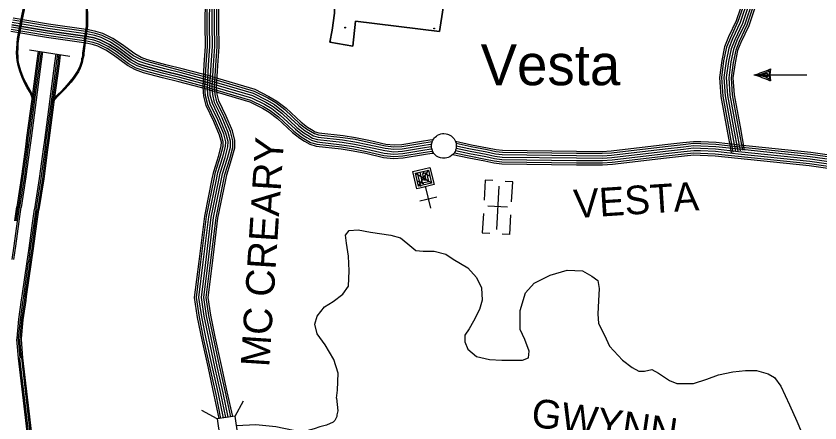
# Model space of a CAD drawing. Extents: x 1788175 to 1969470, y 584502 to 738744.
# Drawn here: x 1840962 to 1851363, y 626936 to 632198 of the extents above; entities that cross this region are included whole.
import ezdxf

# ---------------------------------------------------------------- set-up
doc = ezdxf.new("R2010")
doc.units = 0
for name, color, linetype in [('DESIGN - EROSION CONTROL - Devices', 7, 'Continuous'), ('DESIGN - ROW - Right-of-Way and Easement Labels', 7, 'Continuous'), ('DESIGN - SCRATCH - User 1', 7, 'Continuous'), ('DESIGN - TRANSPORTATION - Text', 7, 'Continuous'), ('DESIGN - UTILITIES - Cable (Underground) with Text', 7, 'Continuous'), ('SURVEY - CENTERLINE - Preliminary Text', 7, 'Continuous'), ('SURVEY - CONTOURS - Index with Text', 7, 'Continuous'), ('SURVEY - DRAINAGE - Bridges', 7, 'Continuous'), ('SURVEY - DRAINAGE - Storm Sewer', 7, 'Continuous'), ('SURVEY - NON-TRANSPORTATION - Features', 7, 'Continuous'), ('SURVEY - TRANSPORTATION - Roads', 7, 'Continuous'), ('SURVEY - VEGETATION - Features with Text', 7, 'Continuous')]:
    doc.layers.add(name, color=color, linetype=linetype)

msp = doc.modelspace()

# ---------------------------------------------------------------- linework, layer by layer
at = {"layer": 'DESIGN - EROSION CONTROL - Devices'}
for centre in [(1845219, 632049), (1846372, 632037)]:
    msp.add_circle(centre, 5.28, dxfattribs=at)
msp.add_arc((1845028, 631858), 5.28, 10.5128, 149.77, dxfattribs=at)
at = {"layer": 'DESIGN - ROW - Right-of-Way and Easement Labels'}
for p, q in [((1850600, 631449), (1850650, 631465)), ((1850650, 631465), (1850691, 631482)), ((1850691, 631482), (1850709, 631493)), ((1850709, 631493), (1850705, 631441)), ((1850507, 631437), (1851192, 631437)), ((1850543, 631437), (1850600, 631449)), ((1850555, 631438), (1850679, 631459)), ((1850593, 631424), (1850555, 631438)), ((1850662, 631409), (1850593, 631424)), ((1850649, 631425), (1850624, 631431)), ((1850680, 631415), (1850649, 631425)), ((1850714, 631378), (1850662, 631409)), ((1850679, 631459), (1850688, 631444)), ((1850695, 631418), (1850680, 631415)), ((1850688, 631444), (1850695, 631418)), ((1850705, 631441), (1850714, 631378))]:
    msp.add_line(p, q, dxfattribs=at)
for centre, radius, start, end in [((1850085, 632930), 1552, 285.7876, 294.2154), ((1851248, 631437), 532, 171.5708, 188.4292), ((1850142, 630099), 1386, 65.2793, 74.7178)]:
    msp.add_arc(centre, radius, start, end, dxfattribs=at)
at = {"layer": 'DESIGN - SCRATCH - User 1'}
msp.add_lwpolyline([(1849636, 632574), (1846575, 632865), (1846441, 631999), (1845355, 632132), (1845319, 631810), (1845021, 631861), (1845052, 632018), (1845080, 632238), (1845070, 632694), (1845850, 632599), (1845968, 633334), (1845096, 633462), (1845251, 634772), (1843964, 634968), (1844031, 635908)], dxfattribs=at)
at = {"layer": 'DESIGN - TRANSPORTATION - Text'}
for points in [[(1845106, 627254), (1845121, 627361), (1845131, 627578), (1845074, 627758), (1844961, 627947), (1844857, 628089), (1844828, 628212), (1844857, 628316), (1844951, 628439), (1845065, 628505), (1845188, 628600), (1845263, 628704), (1845273, 628903), (1845263, 629092), (1845235, 629262), (1845225, 629366), (1845273, 629423), (1845386, 629432), (1845547, 629404), (1845812, 629366), (1845935, 629328), (1846029, 629253), (1846133, 629167), (1846228, 629158), (1846370, 629158), (1846521, 629120), (1846616, 629054), (1846805, 628940), (1846918, 628817), (1846985, 628685), (1846994, 628524), (1846956, 628401), (1846881, 628250), (1846824, 628155), (1846767, 628070), (1846767, 627985), (1846805, 627891), (1846918, 627796), (1847089, 627758), (1847249, 627749), (1847382, 627749), (1847514, 627749), (1847590, 627777), (1847599, 627862), (1847543, 628014), (1847486, 628146), (1847486, 628392), (1847552, 628619), (1847666, 628742), (1847874, 628846), (1848091, 628912), (1848290, 628903), (1848413, 628836), (1848489, 628780), (1848507, 628676), (1848498, 628515), (1848489, 628345), (1848498, 628222), (1848574, 628070), (1848640, 627928), (1848810, 627749), (1848933, 627654), (1849018, 627607), (1849094, 627607), (1849188, 627626), (1849274, 627578), (1849415, 627484)], [(1849415, 627484), (1849510, 627446), (1849728, 627446), (1849898, 627503), (1850049, 627560), (1850238, 627597), (1850399, 627616), (1850541, 627616), (1850692, 627569), (1850777, 627522), (1850859, 627411)], [(1850859, 627411), (1850968, 627168), (1851064, 626958), (1851124, 626816), (1851161, 626727), (1851198, 626676), (1851240, 626648), (1851300, 626629), (1851366, 626642)], [(1845106, 627254), (1845124, 627091), (1845112, 627042), (1845112, 627018), (1845088, 626969), (1845063, 626945), (1844978, 626908), (1844892, 626884), (1844819, 626859), (1844722, 626835), (1844550, 626839), (1844321, 626884), (1844064, 626911), (1843815, 626897)]]:
    msp.add_lwpolyline(points, dxfattribs=at)
at = {"layer": 'DESIGN - UTILITIES - Cable (Underground) with Text'}
for p, q in [((1847033, 630077), (1847018, 629817)), ((1847132, 630072), (1847033, 630077)), ((1847388, 630053), (1847288, 630059)), ((1847373, 629797), (1847388, 630053)), ((1846184, 629808), (1846406, 629861)), ((1847319, 629725), (1847066, 629740)), ((1847008, 629646), (1846994, 629395)), ((1847349, 629371), (1847364, 629629)), ((1846994, 629395), (1847092, 629390)), ((1847349, 629371), (1847250, 629377))]:
    msp.add_line(p, q, dxfattribs=at)
for points in [[(1846260, 629986), (1846259, 629991), (1846148, 629965), (1846095, 630186), (1846317, 630240), (1846370, 630018), (1846204, 629978), (1846203, 629982)], [(1846200, 629992), (1846157, 630172), (1846296, 630205), (1846336, 630039), (1846169, 629999), (1846129, 630165), (1846185, 630179), (1846218, 630040), (1846301, 630060), (1846275, 630171), (1846219, 630158), (1846239, 630074), (1846267, 630081), (1846254, 630137)], [(1846334, 630042), (1846131, 630164)], [(1846168, 629999), (1846298, 630207)], [(1846314, 630127), (1846216, 630184)], [(1846239, 630025), (1846155, 630062)], [(1846328, 629715), (1846258, 629997)], [(1847209, 630000), (1847177, 629438)]]:
    msp.add_lwpolyline(points, dxfattribs=at)
at = {"layer": 'SURVEY - CENTERLINE - Preliminary Text'}
for points in [[(1841246, 631745), (1841230, 631619)], [(1841264, 631742), (1841247, 631617)], [(1841284, 631739), (1841267, 631614)], [(1841304, 631736), (1841287, 631611)], [(1841476, 631708), (1841460, 631589)], [(1841496, 631705), (1841480, 631587)], [(1841516, 631702), (1841500, 631584)], [(1841533, 631699), (1841517, 631582)], [(1841230, 631618), (1841164, 631123)], [(1841247, 631616), (1841181, 631120)], [(1841267, 631613), (1841201, 631118)], [(1841287, 631611), (1841221, 631115)], [(1841460, 631588), (1841394, 631092)], [(1841480, 631586), (1841414, 631090)], [(1841500, 631583), (1841434, 631088)], [(1841517, 631581), (1841451, 631085)], [(1841164, 631122), (1841098, 630626)], [(1841181, 631119), (1841115, 630624)], [(1841201, 631117), (1841135, 630621)], [(1841221, 631114), (1841155, 630618)], [(1841394, 631091), (1841328, 630595)], [(1841414, 631089), (1841348, 630594)], [(1841434, 631087), (1841368, 630591)], [(1841451, 631084), (1841386, 630589)], [(1841098, 630625), (1841082, 630507), (1841032, 630129)], [(1841115, 630623), (1841099, 630504), (1841050, 630127)], [(1841135, 630620), (1841119, 630502), (1841069, 630124)], [(1841155, 630617), (1841139, 630499), (1841089, 630122)], [(1841328, 630595), (1841312, 630476), (1841262, 630099)], [(1841348, 630593), (1841332, 630473), (1841283, 630097)], [(1841368, 630590), (1841352, 630471), (1841302, 630095)], [(1841385, 630588), (1841370, 630469), (1841320, 630092)], [(1841032, 630128), (1840970, 629732)], [(1841049, 630126), (1840987, 629726)], [(1841069, 630124), (1841006, 629726)], [(1841089, 630121), (1841027, 629722)], [(1841262, 630098), (1841199, 629704)], [(1841283, 630096), (1841218, 629696)], [(1841302, 630094), (1841239, 629694)], [(1841320, 630091), (1841256, 629696)], [(1840944, 629551), (1840970, 629733)], [(1840962, 629549), (1840987, 629730)], [(1840981, 629546), (1841007, 629728)], [(1841002, 629544), (1841027, 629725)], [(1841174, 629520), (1841200, 629701)], [(1841194, 629517), (1841220, 629698)], [(1841214, 629515), (1841239, 629695)], [(1841232, 629512), (1841257, 629693)], [(1840912, 629051), (1840937, 629226), (1840981, 629545)], [(1840932, 629049), (1840957, 629223), (1841001, 629543)], [(1841104, 629024), (1841129, 629198), (1841174, 629519)], [(1841125, 629021), (1841150, 629195), (1841194, 629517)], [(1841144, 629018), (1841169, 629193), (1841214, 629514)], [(1841162, 629016), (1841187, 629190), (1841231, 629511)], [(1841033, 628528), (1841041, 628579), (1841104, 629023)], [(1841054, 628525), (1841061, 628576), (1841124, 629020)], [(1841073, 628523), (1841081, 628573), (1841144, 629017)], [(1841091, 628520), (1841098, 628571), (1841162, 629015)], [(1840974, 628034), (1840998, 628276), (1841033, 628527)], [(1840994, 628032), (1841018, 628274), (1841053, 628524)], [(1841014, 628030), (1841038, 628271), (1841073, 628522)], [(1841031, 628029), (1841055, 628269), (1841091, 628519)], [(1840993, 627773), (1840972, 628017), (1840974, 628033)], [(1841013, 627776), (1840992, 628015), (1840994, 628031)], [(1841033, 627778), (1841012, 628014), (1841014, 628029)], [(1841050, 627779), (1841030, 628013), (1841031, 628028)], [(1841134, 626558), (1841074, 627080), (1840991, 627772)], [(1841154, 626566), (1841094, 627081), (1841012, 627774)], [(1841173, 626568), (1841112, 627087), (1841035, 627777)], [(1841190, 626569), (1841131, 627089), (1841049, 627777)]]:
    msp.add_lwpolyline(points, dxfattribs=at)
at = {"layer": 'SURVEY - CONTOURS - Index with Text'}
for points in [[(1843588, 626992), (1843526, 627296), (1843450, 627642), (1843369, 628012), (1843310, 628300), (1843272, 628557), (1843329, 629024), (1843402, 629612), (1843500, 630095), (1843520, 630187), (1843583, 630394), (1843617, 630519), (1843619, 630567), (1843595, 630656), (1843521, 630833), (1843420, 631040), (1843389, 631163), (1843382, 631277), (1843397, 631571), (1843414, 631806), (1843410, 632083), (1843411, 632422)], [(1843613, 626995), (1843550, 627302), (1843474, 627647), (1843393, 628017), (1843334, 628304), (1843296, 628558), (1843353, 629021), (1843426, 629608), (1843524, 630090), (1843544, 630181), (1843607, 630387), (1843642, 630516), (1843643, 630570), (1843619, 630664), (1843543, 630843), (1843444, 631049), (1843414, 631167), (1843406, 631277), (1843422, 631570), (1843439, 631805), (1843435, 632084), (1843436, 632419)], [(1843645, 626996), (1843580, 627310), (1843505, 627654), (1843423, 628023), (1843365, 628310), (1843328, 628558), (1843384, 629017), (1843457, 629603), (1843555, 630083), (1843574, 630173), (1843636, 630378), (1843673, 630511), (1843675, 630573), (1843648, 630674), (1843572, 630856), (1843473, 631059), (1843444, 631172), (1843437, 631277), (1843453, 631568), (1843470, 631804), (1843466, 632084), (1843467, 632416)], [(1843676, 627006), (1843610, 627317), (1843535, 627660), (1843454, 628030), (1843395, 628315), (1843359, 628559), (1843415, 629013), (1843487, 629598), (1843585, 630077), (1843604, 630165), (1843666, 630370), (1843703, 630506), (1843706, 630577), (1843677, 630684), (1843600, 630869), (1843502, 631070), (1843475, 631177), (1843468, 631278), (1843484, 631566), (1843501, 631804), (1843497, 632084), (1843498, 632412)], [(1843707, 627009), (1843640, 627325), (1843565, 627667), (1843484, 628036), (1843426, 628320), (1843390, 628559), (1843446, 629009), (1843518, 629593), (1843615, 630070), (1843634, 630157), (1843696, 630361), (1843734, 630502), (1843737, 630580), (1843707, 630694), (1843628, 630882), (1843531, 631081), (1843506, 631182), (1843499, 631278), (1843515, 631564), (1843532, 631803), (1843528, 632084), (1843529, 632408)], [(1843739, 627013), (1843670, 627332), (1843595, 627674), (1843514, 628042), (1843456, 628326), (1843422, 628559), (1843476, 629006), (1843549, 629588), (1843646, 630064), (1843664, 630149), (1843726, 630352), (1843765, 630497), (1843768, 630584), (1843736, 630704), (1843656, 630894), (1843561, 631091), (1843537, 631186), (1843530, 631278), (1843546, 631562), (1843563, 631802), (1843559, 632084), (1843560, 632404)], [(1843765, 627017), (1843695, 627338), (1843621, 627679), (1843539, 628048), (1843482, 628330), (1843448, 628560), (1843502, 629002), (1843574, 629584), (1843671, 630059), (1843689, 630143), (1843751, 630345), (1843791, 630493), (1843794, 630587), (1843761, 630712), (1843680, 630905), (1843585, 631100), (1843562, 631190), (1843556, 631278), (1843571, 631560), (1843589, 631801), (1843585, 632084), (1843586, 632401)], [(1840907, 632084), (1841367, 632007), (1841883, 631934), (1841973, 631915), (1842051, 631891), (1842169, 631832), (1842274, 631764), (1842449, 631633), (1842543, 631582), (1842635, 631549), (1842879, 631484), (1843090, 631432), (1843471, 631332)], [(1843471, 631332), (1843090, 631432), (1842879, 631484), (1842635, 631549), (1842543, 631582), (1842449, 631633), (1842274, 631764), (1842169, 631832), (1842051, 631891), (1841973, 631915), (1841883, 631934), (1841367, 632007), (1840907, 632084)], [(1843479, 631362), (1843097, 631462), (1842887, 631514), (1842644, 631579), (1842555, 631611), (1842465, 631660), (1842291, 631789), (1842184, 631859), (1842063, 631920), (1841981, 631945), (1841888, 631964), (1841372, 632037), (1840912, 632115)], [(1843487, 631392), (1843105, 631492), (1842895, 631544), (1842654, 631609), (1842568, 631639), (1842482, 631686), (1842309, 631815), (1842199, 631886), (1842074, 631949), (1841989, 631975), (1841893, 631995), (1841376, 632068), (1840918, 632145)], [(1843494, 631417), (1843111, 631517), (1842901, 631569), (1842661, 631633), (1842579, 631663), (1842496, 631708), (1842324, 631836), (1842212, 631908), (1842084, 631973), (1841995, 632000), (1841898, 632020), (1841380, 632093), (1840922, 632170)], [(1843449, 631248), (1843068, 631348), (1842858, 631400), (1842609, 631466), (1842507, 631503), (1842402, 631560), (1842224, 631692), (1842125, 631756), (1842018, 631810), (1841952, 631831), (1841868, 631848), (1841354, 631921), (1840892, 631999)], [(1843456, 631272), (1843074, 631372), (1842864, 631424), (1842617, 631490), (1842517, 631526), (1842415, 631581), (1842238, 631713), (1842138, 631778), (1842028, 631833), (1841958, 631855), (1841872, 631873), (1841357, 631945), (1840896, 632023)], [(1843463, 631302), (1843082, 631402), (1842872, 631454), (1842626, 631520), (1842530, 631554), (1842432, 631607), (1842256, 631738), (1842153, 631805), (1842039, 631862), (1841966, 631885), (1841877, 631903), (1841362, 631976), (1840901, 632054)], [(1843480, 631362), (1844030, 631199), (1844207, 631111), (1844304, 631053), (1844419, 630965), (1844615, 630782), (1844702, 630715), (1844754, 630682), (1844809, 630649), (1844869, 630632), (1845185, 630597), (1845344, 630573), (1845514, 630539), (1845737, 630488), (1845850, 630475), (1845958, 630482), (1846215, 630525), (1846325, 630541), (1846338, 630543)], [(1843489, 631391), (1844042, 631228), (1844221, 631139), (1844321, 631079), (1844439, 630989), (1844635, 630805), (1844719, 630740), (1844771, 630709), (1844822, 630678), (1844875, 630663), (1845189, 630628), (1845350, 630604), (1845520, 630569), (1845742, 630519), (1845851, 630506), (1845954, 630513), (1846211, 630556), (1846321, 630572), (1846346, 630576)], [(1843496, 631415), (1844051, 631251), (1844233, 631160), (1844335, 631099), (1844455, 631007), (1844652, 630824), (1844733, 630761), (1844783, 630730), (1844832, 630701), (1844880, 630687), (1845192, 630652), (1845354, 630628), (1845525, 630594), (1845746, 630543), (1845852, 630531), (1845951, 630537), (1846207, 630580), (1846317, 630596), (1846361, 630603)], [(1843454, 631272), (1843996, 631112), (1844162, 631030), (1844251, 630976), (1844359, 630894), (1844555, 630711), (1844649, 630638), (1844706, 630603), (1844772, 630564), (1844851, 630541), (1845173, 630505), (1845328, 630481), (1845494, 630448), (1845721, 630397), (1845848, 630381), (1845968, 630389), (1846230, 630433), (1846339, 630449), (1846352, 630451)], [(1843462, 631302), (1844007, 631141), (1844177, 631057), (1844269, 631002), (1844379, 630917), (1844575, 630734), (1844666, 630664), (1844722, 630629), (1844784, 630592), (1844857, 630571), (1845177, 630535), (1845334, 630512), (1845501, 630478), (1845726, 630427), (1845849, 630412), (1845965, 630420), (1846225, 630464), (1846334, 630480), (1846341, 630481)], [(1843471, 631332), (1844019, 631170), (1844192, 631084), (1844286, 631028), (1844399, 630941), (1844595, 630758), (1844684, 630689), (1844738, 630656), (1844797, 630621), (1844863, 630602), (1845181, 630566), (1845339, 630542), (1845507, 630509), (1845731, 630458), (1845849, 630444), (1845961, 630451), (1846220, 630495), (1846330, 630510), (1846337, 630511)], [(1843471, 631332), (1844019, 631170), (1844192, 631084), (1844286, 631028), (1844399, 630941), (1844595, 630758), (1844684, 630689), (1844738, 630656), (1844797, 630621), (1844863, 630602), (1845181, 630566), (1845339, 630542), (1845507, 630509), (1845731, 630458), (1845849, 630444), (1845961, 630451), (1846220, 630495), (1846330, 630510), (1846337, 630511)], [(1843446, 631248), (1843987, 631088), (1844150, 631007), (1844237, 630955), (1844342, 630874), (1844538, 630691), (1844634, 630617), (1844693, 630581), (1844761, 630540), (1844846, 630515), (1845169, 630479), (1845324, 630456), (1845489, 630423), (1845716, 630371), (1845847, 630355), (1845971, 630364), (1846234, 630408), (1846343, 630423), (1846364, 630427)], [(1846646, 630580), (1846853, 630534), (1847063, 630495), (1847172, 630471), (1847256, 630462), (1848214, 630449), (1848546, 630448), (1848662, 630455), (1849356, 630537), (1849590, 630564), (1849726, 630578), (1849822, 630576), (1850019, 630566), (1850320, 630534), (1851245, 630439), (1851847, 630353)], [(1846654, 630553), (1846848, 630510), (1847058, 630471), (1847168, 630447), (1847254, 630437), (1848213, 630425), (1848547, 630423), (1848665, 630431), (1849359, 630512), (1849593, 630539), (1849727, 630554), (1849821, 630551), (1850018, 630541), (1850317, 630509), (1851242, 630414), (1851844, 630329)], [(1846633, 630431), (1846824, 630389), (1847034, 630349), (1847148, 630325), (1847246, 630313), (1848212, 630301), (1848550, 630299), (1848676, 630307), (1849373, 630389), (1849606, 630416), (1849731, 630429), (1849816, 630427), (1850008, 630418), (1850304, 630386), (1851227, 630291), (1851829, 630205)], [(1846647, 630459), (1846830, 630419), (1847040, 630380), (1847153, 630355), (1847248, 630344), (1848213, 630332), (1848549, 630330), (1848673, 630338), (1849370, 630420), (1849603, 630447), (1849730, 630461), (1849818, 630458), (1850010, 630449), (1850307, 630417), (1851231, 630322), (1851833, 630236)], [(1846655, 630489), (1846836, 630449), (1847046, 630410), (1847158, 630386), (1847250, 630375), (1848213, 630363), (1848548, 630361), (1848670, 630369), (1849366, 630451), (1849599, 630478), (1849729, 630492), (1849819, 630489), (1850013, 630480), (1850311, 630448), (1851235, 630353), (1851837, 630267)], [(1846655, 630489), (1846836, 630449), (1847046, 630410), (1847158, 630386), (1847250, 630375), (1848213, 630363), (1848548, 630361), (1848670, 630369), (1849366, 630451), (1849599, 630478), (1849729, 630492), (1849819, 630489), (1850013, 630480), (1850311, 630448), (1851235, 630353), (1851837, 630267)], [(1846657, 630520), (1846842, 630480), (1847052, 630441), (1847163, 630416), (1847252, 630406), (1848213, 630394), (1848548, 630392), (1848667, 630400), (1849362, 630481), (1849596, 630509), (1849728, 630523), (1849820, 630520), (1850015, 630510), (1850314, 630479), (1851238, 630383), (1851840, 630298)], [(1846615, 630408), (1846818, 630363), (1847029, 630324), (1847144, 630299), (1847245, 630287), (1848212, 630275), (1848551, 630273), (1848678, 630281), (1849376, 630363), (1849609, 630391), (1849732, 630404), (1849815, 630401), (1850006, 630392), (1850302, 630360), (1851224, 630266), (1851826, 630180)]]:
    msp.add_lwpolyline(points, dxfattribs=at)
at = {"layer": 'SURVEY - DRAINAGE - Bridges'}
msp.add_lwpolyline([(1844031, 635908), (1843964, 634968), (1845251, 634772), (1845096, 633462), (1845968, 633334), (1845850, 632599), (1845070, 632694), (1845080, 632238), (1845052, 632018), (1845021, 631861), (1845319, 631810), (1845355, 632132), (1846441, 631999), (1846575, 632865), (1850467, 632495)], dxfattribs=at)
at = {"layer": 'SURVEY - DRAINAGE - Storm Sewer'}
for p, q in [((1843797, 627022), (1843906, 627222)), ((1843562, 626988), (1843363, 627096))]:
    msp.add_line(p, q, dxfattribs=at)
msp.add_lwpolyline([(1841137, 631762), (1841659, 631679)], dxfattribs=at)
msp.add_lwpolyline([(1843562, 626988), (1843596, 626753), (1843831, 626787), (1843797, 627022)], close=True, dxfattribs=at)
at = {"layer": 'SURVEY - NON-TRANSPORTATION - Features'}
for points in [[(1841665, 632813), (1841768, 632604), (1841792, 632547), (1841811, 632504), (1841826, 632464), (1841832, 632443), (1841837, 632424), (1841845, 632400), (1841861, 632334), (1841867, 632283), (1841869, 632241), (1841869, 632241), (1841869, 632069), (1841844, 631889)], [(1841673, 632817), (1841776, 632607), (1841800, 632551), (1841819, 632508), (1841835, 632467), (1841840, 632446), (1841846, 632427), (1841854, 632403), (1841870, 632335), (1841875, 632284), (1841878, 632241), (1841878, 632147), (1841878, 632069), (1841857, 631934)], [(1841680, 632821), (1841782, 632610), (1841806, 632554), (1841825, 632510), (1841842, 632469), (1841847, 632448), (1841853, 632429), (1841861, 632405), (1841877, 632336), (1841882, 632285), (1841885, 632241), (1841885, 632241), (1841885, 632068), (1841861, 631887)], [(1841174, 631134), (1841142, 631209), (1841107, 631268), (1841072, 631333), (1841039, 631403), (1841010, 631485), (1840988, 631561), (1840974, 631623), (1840972, 631672), (1840969, 631729), (1840972, 631778), (1840974, 631845), (1840980, 631908), (1840993, 631978), (1841031, 632180), (1841058, 632304)], [(1841065, 632303), (1841038, 632179), (1841000, 631977), (1840987, 631907), (1840981, 631845), (1840979, 631778), (1840976, 631729), (1840979, 631673), (1840981, 631624), (1840995, 631562), (1841016, 631487), (1841046, 631406), (1841078, 631336), (1841113, 631271), (1841148, 631212), (1841181, 631137)], [(1841189, 631140), (1841156, 631216), (1841121, 631276), (1841086, 631340), (1841054, 631409), (1841025, 631490), (1841003, 631564), (1840990, 631625), (1840988, 631673), (1840985, 631729), (1840988, 631777), (1840990, 631844), (1840996, 631906), (1841009, 631975), (1841047, 632177), (1841074, 632301)], [(1841845, 631888), (1841823, 631717), (1841821, 631695), (1841816, 631659), (1841810, 631648), (1841807, 631623), (1841802, 631602), (1841794, 631576), (1841786, 631552), (1841770, 631518), (1841754, 631483), (1841728, 631441), (1841699, 631403), (1841661, 631355), (1841621, 631307), (1841583, 631267), (1841549, 631229), (1841503, 631186), (1841433, 631110)], [(1841857, 631934), (1841832, 631716), (1841830, 631694), (1841824, 631657), (1841819, 631646), (1841816, 631621), (1841811, 631600), (1841803, 631573), (1841795, 631549), (1841779, 631514), (1841762, 631479), (1841735, 631436), (1841706, 631398), (1841668, 631349), (1841628, 631301), (1841590, 631261), (1841555, 631223), (1841509, 631180), (1841439, 631104)], [(1841861, 631886), (1841839, 631715), (1841837, 631693), (1841831, 631654), (1841826, 631644), (1841823, 631620), (1841818, 631598), (1841809, 631571), (1841801, 631546), (1841785, 631511), (1841769, 631475), (1841741, 631432), (1841711, 631394), (1841674, 631345), (1841633, 631296), (1841595, 631256), (1841560, 631218), (1841514, 631175), (1841444, 631100)]]:
    msp.add_lwpolyline(points, dxfattribs=at)
at = {"layer": 'SURVEY - TRANSPORTATION - Roads'}
for points in [[(1850416, 632519), (1850378, 632431), (1850278, 632137), (1850180, 631928), (1850130, 631802), (1850092, 631625), (1850063, 631405), (1850079, 631159), (1850157, 630735), (1850213, 630435)], [(1850440, 632509), (1850402, 632422), (1850302, 632127), (1850204, 631918), (1850155, 631794), (1850117, 631620), (1850089, 631404), (1850105, 631162), (1850182, 630740), (1850238, 630439)], [(1850468, 632496), (1850431, 632411), (1850331, 632116), (1850232, 631905), (1850185, 631785), (1850148, 631615), (1850120, 631403), (1850135, 631166), (1850213, 630745), (1850269, 630445)], [(1850496, 632484), (1850460, 632400), (1850360, 632104), (1850261, 631893), (1850214, 631776), (1850179, 631610), (1850151, 631402), (1850166, 631170), (1850243, 630751), (1850299, 630451)], [(1850496, 632484), (1850460, 632400), (1850360, 632104), (1850261, 631893), (1850214, 631776), (1850179, 631610), (1850151, 631402), (1850166, 631170), (1850243, 630751), (1850299, 630451)], [(1850525, 632472), (1850489, 632388), (1850389, 632093), (1850289, 631881), (1850244, 631767), (1850209, 631605), (1850182, 631401), (1850197, 631174), (1850274, 630757), (1850329, 630456)], [(1850553, 632459), (1850518, 632377), (1850418, 632081), (1850318, 631868), (1850274, 631758), (1850240, 631599), (1850214, 631400), (1850228, 631178), (1850304, 630762), (1850360, 630462)], [(1850576, 632450), (1850541, 632368), (1850441, 632072), (1850340, 631858), (1850298, 631751), (1850264, 631595), (1850238, 631399), (1850252, 631181), (1850329, 630767), (1850384, 630466)]]:
    msp.add_lwpolyline(points, dxfattribs=at)
at = {"layer": 'SURVEY - VEGETATION - Features with Text'}
msp.add_lwpolyline([(1846374, 630623), (1846385, 630634), (1846400, 630647), (1846416, 630657), (1846434, 630666), (1846458, 630675), (1846480, 630678), (1846498, 630679), (1846525, 630677), (1846543, 630672), (1846558, 630667), (1846576, 630658), (1846590, 630650), (1846606, 630638), (1846619, 630624), (1846630, 630609), (1846639, 630593), (1846648, 630576), (1846654, 630555), (1846657, 630528), (1846657, 630509), (1846655, 630487), (1846649, 630465), (1846642, 630445), (1846630, 630426), (1846614, 630408), (1846596, 630393), (1846574, 630378), (1846554, 630368), (1846535, 630363), (1846513, 630359), (1846481, 630359), (1846452, 630365), (1846427, 630375), (1846403, 630388), (1846384, 630404), (1846368, 630420), (1846356, 630441), (1846344, 630471), (1846338, 630493), (1846337, 630526), (1846339, 630553), (1846349, 630584), (1846361, 630605)], close=True, dxfattribs=at)

# ---------------------------------------------------------------- texts
at = {"layer": 'DESIGN - ROW - Right-of-Way and Easement Labels'}
for s, rotation, p in [('MC CREARY', 86.2978, (1844237, 627653)), ('VESTA', 3.693, (1848187, 629583)), ('GWYNN', 351.8218, (1847613, 626893))]:
    msp.add_text(s, height=370, rotation=rotation, dxfattribs=at).set_placement(p)
at = {"layer": 'SURVEY - VEGETATION - Features with Text'}
msp.add_text('Vesta', height=528, dxfattribs=at).set_placement((1846973, 631304))

doc.saveas('drawing.dxf')
